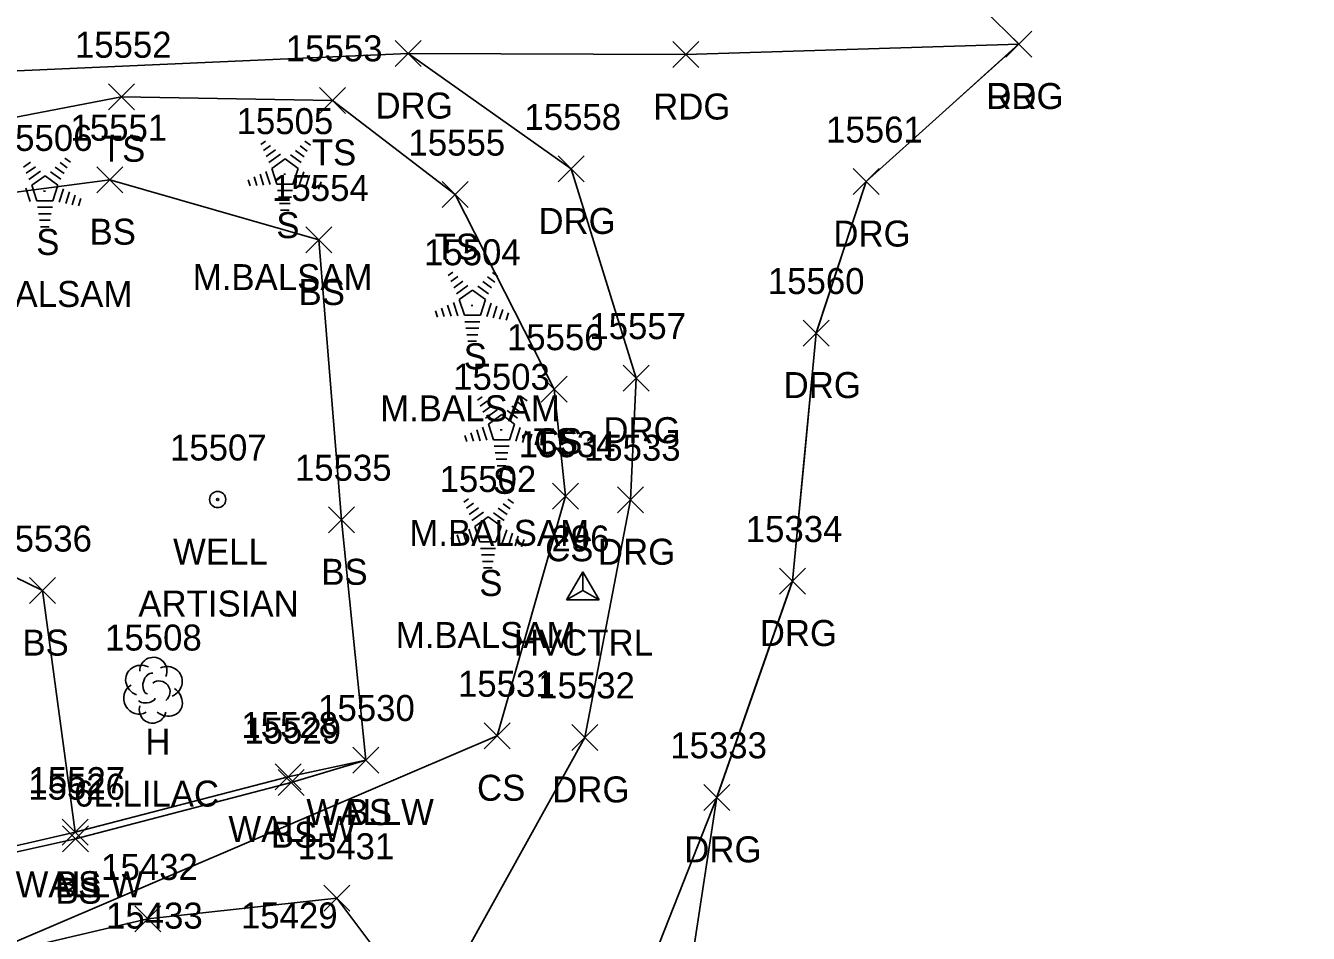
# Model space of a CAD drawing. Extents: x 1439173 to 1457902, y 641926 to 659889.
# Drawn here: x 1446237.5 to 1446336.2, y 653916.7 to 653986.5 of the extents above; entities that cross this region are included whole.
import ezdxf

# ---------------------------------------------------------------- set-up
doc = ezdxf.new("R2010")
doc.units = 0
for name, color, linetype in [('C_A', 7, 'Continuous'), ('C_I', 7, 'Continuous'), ('CPSM', 7, 'Continuous'), ('L_A', 7, 'Continuous'), ('L_C', 7, 'Continuous'), ('L_I', 7, 'Continuous'), ('L_TIC', 7, 'Continuous'), ('LELB', 7, 'Continuous'), ('LSOGP', 7, 'Continuous'), ('LTC', 7, 'Continuous'), ('LTD', 7, 'Continuous'), ('LW', 7, 'Continuous'), ('P_A', 7, 'Continuous'), ('P_TIC', 7, 'Continuous'), ('PEU', 7, 'Continuous'), ('R_A', 7, 'Continuous'), ('R_I', 7, 'Continuous'), ('R_TIC', 7, 'Continuous'), ('RDG', 7, 'Continuous'), ('U_A', 7, 'Continuous'), ('U_C', 7, 'Continuous'), ('U_I', 7, 'Continuous'), ('UWW', 7, 'Continuous')]:
    doc.layers.add(name, color=color, linetype=linetype)

msp = doc.modelspace()

# ---------------------------------------------------------------- linework, layer by layer
at = {"layer": 'CPSM'}
for p, q in [((1446279.153, 653942.331), (1446280.403, 653944.496)), ((1446281.653, 653942.331), (1446280.403, 653944.496)), ((1446280.403, 653943.052), (1446280.403, 653944.496)), ((1446279.153, 653942.331), (1446280.403, 653943.052)), ((1446280.403, 653943.052), (1446280.403, 653943.052)), ((1446280.403, 653943.052), (1446281.653, 653942.331)), ((1446279.153, 653942.331), (1446281.653, 653942.331))]:
    msp.add_line(p, q, dxfattribs=at)
at = {"layer": 'L_TIC'}
for points in [[(1446243.918, 653980.026), (1446245.918, 653982.026)], [(1446245.918, 653980.026), (1446243.918, 653982.026)], [(1446260.142, 653979.749), (1446262.142, 653981.749)], [(1446262.142, 653979.749), (1446260.142, 653981.749)], [(1446243.011, 653973.649), (1446245.011, 653975.649)], [(1446245.011, 653973.649), (1446243.011, 653975.649)], [(1446269.576, 653972.498), (1446271.576, 653974.498)], [(1446271.576, 653972.498), (1446269.576, 653974.498)], [(1446259.088, 653969.01), (1446261.088, 653971.01)], [(1446261.088, 653969.01), (1446259.088, 653971.01)], [(1446259.088, 653969.01), (1446261.088, 653971.01)], [(1446261.088, 653969.01), (1446259.088, 653971.01)], [(1446277.202, 653957.534), (1446279.202, 653959.534)], [(1446279.202, 653957.534), (1446277.202, 653959.534)], [(1446277.202, 653957.534), (1446279.202, 653959.534)], [(1446279.202, 653957.534), (1446277.202, 653959.534)], [(1446278.056, 653949.302), (1446280.056, 653951.302)], [(1446280.056, 653949.302), (1446278.056, 653951.302)], [(1446260.84, 653947.49), (1446262.84, 653949.49)], [(1446262.84, 653947.49), (1446260.84, 653949.49)], [(1446237.847, 653942.045), (1446239.847, 653944.045)], [(1446239.847, 653942.045), (1446237.847, 653944.045)], [(1446272.816, 653930.88), (1446274.816, 653932.88)], [(1446274.816, 653930.88), (1446272.816, 653932.88)], [(1446262.712, 653929.015), (1446264.712, 653931.015)], [(1446264.712, 653929.015), (1446262.712, 653931.015)], [(1446262.712, 653929.015), (1446264.712, 653931.015)], [(1446264.712, 653929.015), (1446262.712, 653931.015)], [(1446256.72, 653927.713), (1446258.72, 653929.713)], [(1446258.72, 653927.713), (1446256.72, 653929.713)], [(1446256.961, 653927.277), (1446258.961, 653929.277)], [(1446258.961, 653927.277), (1446256.961, 653929.277)], [(1446240.346, 653923.465), (1446242.346, 653925.465)], [(1446242.346, 653923.465), (1446240.346, 653925.465)], [(1446240.346, 653923.465), (1446242.346, 653925.465)], [(1446242.346, 653923.465), (1446240.346, 653925.465)], [(1446240.384, 653922.964), (1446242.384, 653924.964)], [(1446242.384, 653922.964), (1446240.384, 653924.964)], [(1446260.477, 653918.381), (1446262.477, 653920.381)], [(1446262.477, 653918.381), (1446260.477, 653920.381)], [(1446245.937, 653916.792), (1446247.937, 653918.792)], [(1446247.937, 653916.792), (1446245.937, 653918.792)]]:
    msp.add_lwpolyline(points, dxfattribs=at)
at = {"layer": 'LELB'}
for points in [[(1446225.541, 653920.827), (1446221.403, 653937.438), (1446214.902, 653948.193), (1446210.739, 653959.897), (1446212.022, 653974.677), (1446244.918, 653981.026), (1446261.142, 653980.749), (1446270.576, 653973.498), (1446278.202, 653958.534)], [(1446241.346, 653924.465), (1446238.847, 653943.045), (1446218.52, 653952.955), (1446217.24, 653971.126), (1446244.011, 653974.649), (1446260.088, 653970.01)], [(1446217.511, 653918.755), (1446225.59, 653920.443), (1446241.384, 653923.964), (1446257.961, 653928.277), (1446263.712, 653930.015), (1446261.84, 653948.49), (1446260.088, 653970.01)], [(1446211.65, 653865.606), (1446225.405, 653874.125), (1446241.948, 653882.777), (1446255.008, 653893.166), (1446268.092, 653910.569), (1446261.477, 653919.381), (1446246.937, 653917.792), (1446233.47, 653914.648), (1446273.816, 653931.88), (1446279.056, 653950.302), (1446278.202, 653958.534)]]:
    msp.add_lwpolyline(points, dxfattribs=at)
at = {"layer": 'LSOGP'}
msp.add_lwpolyline([(1446282.519, 654015.631), (1446313.942, 653985.086), (1446308.063, 653979.799), (1446302.185, 653974.511), (1446300.269, 653968.684), (1446298.353, 653962.857), (1446297.436, 653953.322), (1446296.519, 653943.787), (1446293.613, 653935.468), (1446290.707, 653927.148), (1446287.041, 653903.139), (1446283.285, 653883.779), (1446285.892, 653876.168), (1446290.562, 653855.278), (1446295.664, 653846.223), (1446301.768, 653832.587), (1446307.482, 653814.342), (1446316.419, 653791.612), (1446325.138, 653754.011), (1446336.203, 653721.138)], dxfattribs=at)
at = {"layer": 'LTC'}
for p, q in [((1446255.627, 653977.36), (1446255.982, 653977.617)), ((1446259.026, 653977.6), (1446259.445, 653977.295)), ((1446255.837, 653976.894), (1446256.366, 653977.278)), ((1446256.046, 653976.428), (1446256.75, 653976.94)), ((1446256.256, 653975.963), (1446257.134, 653976.6)), ((1446257.912, 653976.555), (1446258.722, 653975.966)), ((1446258.284, 653976.903), (1446258.963, 653976.41)), ((1446258.654, 653977.252), (1446259.204, 653976.853)), ((1446237.372, 653975.603), (1446237.902, 653975.987)), ((1446237.582, 653975.137), (1446238.286, 653975.649)), ((1446239.819, 653975.612), (1446240.498, 653975.119)), ((1446240.19, 653975.961), (1446240.74, 653975.562)), ((1446240.561, 653976.309), (1446240.98, 653976.004)), ((1446256.481, 653975.508), (1446257.492, 653976.242)), ((1446256.481, 653975.508), (1446256.868, 653974.314)), ((1446257.492, 653976.242), (1446258.489, 653975.517)), ((1446258.489, 653975.517), (1446258.098, 653974.314)), ((1446237.792, 653974.672), (1446238.67, 653975.309)), ((1446238.016, 653974.217), (1446239.028, 653974.951)), ((1446239.028, 653974.951), (1446240.025, 653974.226)), ((1446239.448, 653975.264), (1446240.257, 653974.675)), ((1446254.66, 653974.639), (1446254.812, 653974.171)), ((1446255.115, 653974.855), (1446255.327, 653974.204)), ((1446255.571, 653975.072), (1446255.842, 653974.237)), ((1446256.026, 653975.288), (1446256.357, 653974.269)), ((1446258.927, 653975.246), (1446258.589, 653974.207)), ((1446259.371, 653974.996), (1446259.084, 653974.111)), ((1446259.816, 653974.746), (1446259.579, 653974.016)), ((1446260.26, 653974.495), (1446260.074, 653973.921)), ((1446237.562, 653973.997), (1446237.892, 653972.978)), ((1446238.016, 653974.217), (1446238.403, 653973.023)), ((1446240.025, 653974.226), (1446239.634, 653973.023)), ((1446240.462, 653973.955), (1446240.125, 653972.916)), ((1446240.907, 653973.705), (1446240.62, 653972.82)), ((1446241.352, 653973.455), (1446241.115, 653972.725)), ((1446258.098, 653974.314), (1446256.868, 653974.314)), ((1446258.06, 653973.814), (1446256.915, 653973.814)), ((1446239.634, 653973.023), (1446238.403, 653973.023)), ((1446239.595, 653972.523), (1446238.451, 653972.523)), ((1446241.796, 653973.204), (1446241.609, 653972.63)), ((1446257.976, 653973.314), (1446256.988, 653973.314)), ((1446257.892, 653972.814), (1446257.061, 653972.814)), ((1446239.512, 653972.023), (1446238.523, 653972.023)), ((1446239.428, 653971.523), (1446238.596, 653971.523)), ((1446257.809, 653972.314), (1446257.134, 653972.314)), ((1446239.344, 653971.023), (1446238.669, 653971.023)), ((1446270.043, 653967.274), (1446270.398, 653967.531)), ((1446273.442, 653967.514), (1446273.861, 653967.21)), ((1446270.253, 653966.808), (1446270.782, 653967.193)), ((1446270.462, 653966.343), (1446271.166, 653966.854)), ((1446270.672, 653965.877), (1446271.55, 653966.515)), ((1446272.7, 653966.818), (1446273.379, 653966.324)), ((1446273.07, 653967.166), (1446273.62, 653966.767)), ((1446270.897, 653965.422), (1446271.908, 653966.156)), ((1446271.908, 653966.156), (1446272.905, 653965.431)), ((1446272.328, 653966.469), (1446273.138, 653965.88)), ((1446269.076, 653964.553), (1446269.228, 653964.085)), ((1446269.531, 653964.77), (1446269.743, 653964.118)), ((1446269.987, 653964.986), (1446270.258, 653964.151)), ((1446270.442, 653965.203), (1446270.773, 653964.183)), ((1446270.897, 653965.422), (1446271.284, 653964.228)), ((1446272.905, 653965.431), (1446272.514, 653964.228)), ((1446273.343, 653965.16), (1446273.005, 653964.121)), ((1446273.787, 653964.91), (1446273.5, 653964.025)), ((1446274.232, 653964.66), (1446273.995, 653963.93)), ((1446272.514, 653964.228), (1446271.284, 653964.228)), ((1446272.476, 653963.728), (1446271.331, 653963.728)), ((1446274.676, 653964.41), (1446274.49, 653963.835)), ((1446272.392, 653963.228), (1446271.404, 653963.228)), ((1446272.308, 653962.728), (1446271.477, 653962.728)), ((1446272.225, 653962.228), (1446271.55, 653962.228)), ((1446272.289, 653957.695), (1446272.643, 653957.952)), ((1446275.687, 653957.935), (1446276.106, 653957.631)), ((1446272.498, 653957.229), (1446273.027, 653957.614)), ((1446272.708, 653956.764), (1446273.411, 653957.275)), ((1446272.917, 653956.298), (1446273.796, 653956.936)), ((1446274.574, 653956.89), (1446275.383, 653956.302)), ((1446274.945, 653957.239), (1446275.624, 653956.745)), ((1446275.316, 653957.587), (1446275.865, 653957.188)), ((1446273.142, 653955.843), (1446274.154, 653956.577)), ((1446273.142, 653955.843), (1446273.529, 653954.649)), ((1446274.154, 653956.577), (1446275.151, 653955.852)), ((1446275.151, 653955.852), (1446274.759, 653954.649)), ((1446271.321, 653954.974), (1446271.473, 653954.506)), ((1446271.776, 653955.191), (1446271.988, 653954.539)), ((1446272.232, 653955.407), (1446272.503, 653954.572)), ((1446272.687, 653955.624), (1446273.018, 653954.604)), ((1446275.588, 653955.582), (1446275.25, 653954.542)), ((1446276.033, 653955.331), (1446275.745, 653954.447)), ((1446276.477, 653955.081), (1446276.24, 653954.352)), ((1446276.921, 653954.831), (1446276.735, 653954.257)), ((1446274.759, 653954.649), (1446273.529, 653954.649)), ((1446274.721, 653954.149), (1446273.576, 653954.149)), ((1446274.637, 653953.649), (1446273.649, 653953.649)), ((1446274.554, 653953.149), (1446273.722, 653953.149)), ((1446274.47, 653952.649), (1446273.795, 653952.649)), ((1446271.241, 653949.838), (1446271.596, 653950.095)), ((1446271.451, 653949.373), (1446271.98, 653949.757)), ((1446274.268, 653949.73), (1446274.818, 653949.331)), ((1446274.639, 653950.078), (1446275.059, 653949.774)), ((1446271.66, 653948.907), (1446272.364, 653949.418)), ((1446271.87, 653948.441), (1446272.748, 653949.079)), ((1446273.526, 653949.033), (1446274.336, 653948.445)), ((1446273.897, 653949.382), (1446274.577, 653948.888)), ((1446271.64, 653947.767), (1446271.971, 653946.748)), ((1446272.094, 653947.986), (1446273.106, 653948.72)), ((1446272.094, 653947.986), (1446272.482, 653946.793)), ((1446273.106, 653948.72), (1446274.103, 653947.995)), ((1446274.103, 653947.995), (1446273.712, 653946.793)), ((1446270.274, 653947.117), (1446270.426, 653946.649)), ((1446270.729, 653947.334), (1446270.941, 653946.682)), ((1446271.184, 653947.55), (1446271.456, 653946.715)), ((1446273.712, 653946.793), (1446272.482, 653946.793)), ((1446274.541, 653947.725), (1446274.203, 653946.685)), ((1446274.985, 653947.474), (1446274.698, 653946.59)), ((1446275.43, 653947.224), (1446275.193, 653946.495)), ((1446275.874, 653946.974), (1446275.687, 653946.4)), ((1446273.674, 653946.293), (1446272.529, 653946.293)), ((1446273.59, 653945.793), (1446272.602, 653945.793)), ((1446273.506, 653945.293), (1446272.674, 653945.293)), ((1446273.422, 653944.793), (1446272.747, 653944.793))]:
    msp.add_line(p, q, dxfattribs=at)
at = {"layer": 'LTD'}
msp.add_line((1446247.317, 653935.434), (1446247.317, 653935.434), dxfattribs=at)
msp.add_line((1446247.317, 653935.434), (1446247.317, 653935.434), dxfattribs=at)
msp.add_arc((1446247.364, 653936.868), 1.047, 335.52715, 180.95627, dxfattribs=at)
for centre, major_axis, ratio, start_param, end_param in [((1446246.525, 653936.101), (1.21, -0.512), 0.895232, 1.570796, 4.712389), ((1446248.358, 653936.018), (-1.141, -0.483), 0.949671, 1.570796, 4.712389), ((1446247.108, 653935.892), (-0.208, -0.792), 0.645439, 3.141593, 6.283185), ((1446247.817, 653935.267), (-0.5, 0.667), 0.989748, 3.141593, 6.283185), ((1446246.234, 653934.726), (0.584, -1.042), 0.959034, 3.141593, 6.283185), ((1446248.317, 653934.601), (-1.09, 0.792), 0.841452, 1.570796, 4.712389), ((1446247.317, 653933.934), (0.265, 1.061), 0.942809, 1.570796, 4.712389), ((1446246.859, 653934.684), (-0.625, -0.083), 0.423636, 0, 3.141593)]:
    msp.add_ellipse(centre, major_axis=major_axis, ratio=ratio, start_param=start_param, end_param=end_param, dxfattribs=at)
at = {"layer": 'LW'}
msp.add_lwpolyline([(1446217.33, 653919.18), (1446225.541, 653920.827), (1446241.346, 653924.465), (1446257.72, 653928.713), (1446263.712, 653930.015)], dxfattribs=at)
at = {"layer": 'P_TIC'}
for points in [[(1446287.318, 653983.275), (1446289.318, 653985.275)], [(1446289.318, 653983.275), (1446287.318, 653985.275)], [(1446312.941, 653984.081), (1446314.941, 653986.081)], [(1446314.941, 653984.081), (1446312.941, 653986.081)]]:
    msp.add_lwpolyline(points, dxfattribs=at)
at = {"layer": 'PEU'}
for points in [[(1446288.318, 653984.275), (1446266.962, 653984.348)], [(1446313.941, 653985.081), (1446288.318, 653984.275)]]:
    msp.add_lwpolyline(points, dxfattribs=at)
at = {"layer": 'R_TIC'}
for points in [[(1446265.962, 653983.348), (1446267.962, 653985.348)], [(1446267.962, 653983.348), (1446265.962, 653985.348)], [(1446312.941, 653984.081), (1446314.941, 653986.081)], [(1446314.941, 653984.081), (1446312.941, 653986.081)], [(1446278.494, 653974.475), (1446280.494, 653976.475)], [(1446280.494, 653974.475), (1446278.494, 653976.475)], [(1446301.181, 653973.503), (1446303.181, 653975.503)], [(1446303.181, 653973.503), (1446301.181, 653975.503)], [(1446297.352, 653961.852), (1446299.352, 653963.852)], [(1446299.352, 653961.852), (1446297.352, 653963.852)], [(1446283.488, 653958.383), (1446285.488, 653960.383)], [(1446285.488, 653958.383), (1446283.488, 653960.383)], [(1446283.073, 653949.035), (1446285.073, 653951.035)], [(1446285.073, 653949.035), (1446283.073, 653951.035)], [(1446295.519, 653942.782), (1446297.519, 653944.782)], [(1446297.519, 653942.782), (1446295.519, 653944.782)], [(1446279.553, 653930.753), (1446281.553, 653932.753)], [(1446281.553, 653930.753), (1446279.553, 653932.753)], [(1446289.709, 653926.144), (1446291.709, 653928.144)], [(1446291.709, 653926.144), (1446289.709, 653928.144)]]:
    msp.add_lwpolyline(points, dxfattribs=at)
at = {"layer": 'RDG'}
for points in [[(1446206.55, 653862.367), (1446212.839, 653863.321), (1446227.684, 653869.711), (1446244.252, 653879.198), (1446258, 653891.052), (1446280.553, 653931.753), (1446284.073, 653950.035), (1446284.488, 653959.383), (1446279.494, 653975.475), (1446266.962, 653984.348)], [(1446211.855, 653852.943), (1446228.136, 653856.628), (1446250.06, 653867.875), (1446264.323, 653879.007), (1446274.502, 653892.495), (1446280.333, 653902.047), (1446283.325, 653908.419), (1446290.709, 653927.144), (1446296.519, 653943.782), (1446298.352, 653962.852), (1446302.181, 653974.503), (1446313.941, 653985.081)], [(1446266.962, 653984.348), (1446219.507, 653982.238)]]:
    msp.add_lwpolyline(points, dxfattribs=at)
at = {"layer": 'UWW'}
for radius in [0.625, 0.0833]:
    msp.add_circle((1446252.311, 653950.049), radius, dxfattribs=at)

# ---------------------------------------------------------------- texts
at = {"layer": 'C_A'}
msp.add_text('HVCTRL', height=2, dxfattribs=at).set_placement((1446275.096, 653938.052))
at = {"layer": 'C_I'}
msp.add_text('296', height=2, dxfattribs=at).set_placement((1446277.986, 653946.052))
at = {"layer": 'L_A'}
for s, p in [('TS', (1446243.327, 653976.026)), ('TS', (1446259.551, 653975.749)), ('BS', (1446242.452, 653969.649)), ('S', (1446256.818, 653970.151)), ('S', (1446238.354, 653968.86)), ('TS', (1446268.985, 653968.498)), ('BS', (1446258.529, 653965.01)), ('BS', (1446258.529, 653965.01)), ('S', (1446271.234, 653960.066)), ('TS', (1446276.611, 653953.534)), ('CS', (1446276.643, 653953.534)), ('S', (1446273.479, 653950.487)), ('CS', (1446277.497, 653945.302)), ('BS', (1446260.281, 653943.49)), ('S', (1446272.432, 653942.63)), ('BS', (1446237.288, 653938.045)), ('H', (1446246.75, 653930.434)), ('CS', (1446272.257, 653926.88)), ('BS', (1446262.153, 653925.015)), ('WALLW', (1446259.129, 653925.015)), ('WALLW', (1446253.137, 653923.713)), ('BS', (1446256.402, 653923.277)), ('WALLW', (1446236.764, 653919.465)), ('BS', (1446239.787, 653919.465)), ('BS', (1446239.825, 653918.964))]:
    msp.add_text(s, height=2, dxfattribs=at).set_placement(p)
at = {"layer": 'L_C'}
for s, p in [('M.BALSAM', (1446250.393, 653966.151)), ('M.BALSAM', (1446231.928, 653964.86)), ('M.BALSAM', (1446264.809, 653956.066)), ('M.BALSAM', (1446267.054, 653946.487)), ('M.BALSAM', (1446266.007, 653938.63)), ('6L.LILAC', (1446241.262, 653926.434))]:
    msp.add_text(s, height=2, dxfattribs=at).set_placement(p)
at = {"layer": 'L_I'}
for s, p in [('15552', (1446241.327, 653984.026)), ('15553', (1446257.551, 653983.749)), ('15551', (1446240.987, 653977.649)), ('15505', (1446253.763, 653978.151)), ('15506', (1446235.243, 653976.86)), ('15555', (1446266.985, 653976.498)), ('15554', (1446256.497, 653973.01)), ('15554', (1446256.497, 653973.01)), ('15504', (1446268.179, 653968.066)), ('15556', (1446274.556, 653961.534)), ('15556', (1446274.556, 653961.534)), ('15503', (1446270.424, 653958.487)), ('15534', (1446275.466, 653953.302)), ('15535', (1446258.249, 653951.49)), ('15502', (1446269.377, 653950.63)), ('15536', (1446235.202, 653946.045)), ('15508', (1446243.648, 653938.434)), ('15531', (1446270.793, 653934.88)), ('15530', (1446260.035, 653933.015)), ('15530', (1446260.035, 653933.015)), ('15528', (1446254.129, 653931.713)), ('15529', (1446254.363, 653931.277)), ('15527', (1446237.756, 653927.465)), ('15527', (1446237.756, 653927.465)), ('15526', (1446237.738, 653926.964)), ('15431', (1446258.453, 653922.381)), ('15432', (1446243.346, 653920.792)), ('15433', (1446243.723, 653917.05)), ('15429', (1446254.098, 653917.061))]:
    msp.add_text(s, height=2, dxfattribs=at).set_placement(p)
at = {"layer": 'LTC'}
for p in [(1446257.375, 653975.255), (1446238.91, 653973.964), (1446271.791, 653965.17), (1446274.036, 653955.591), (1446272.989, 653947.734)]:
    msp.add_text('.', height=1.037, rotation=270, dxfattribs=at).set_placement(p)
at = {"layer": 'P_A'}
for p in [(1446285.806, 653979.275), (1446311.429, 653980.081)]:
    msp.add_text('RDG', height=2, dxfattribs=at).set_placement(p)
at = {"layer": 'R_A'}
for p in [(1446264.451, 653979.348), (1446311.429, 653980.081), (1446276.982, 653970.475), (1446299.669, 653969.503), (1446295.84, 653957.852), (1446281.976, 653954.383), (1446281.561, 653945.035), (1446294.007, 653938.782), (1446278.041, 653926.753), (1446288.198, 653922.144)]:
    msp.add_text('DRG', height=2, dxfattribs=at).set_placement(p)
at = {"layer": 'R_I'}
for s, p in [('15558', (1446275.903, 653978.475)), ('15561', (1446299.11, 653977.503)), ('15560', (1446294.627, 653965.852)), ('15557', (1446280.897, 653962.383)), ('15533', (1446280.483, 653953.035)), ('15334', (1446292.928, 653946.782)), ('15532', (1446276.963, 653934.753)), ('15333', (1446287.119, 653930.144))]:
    msp.add_text(s, height=2, dxfattribs=at).set_placement(p)
at = {"layer": 'U_A'}
msp.add_text('WELL', height=2, dxfattribs=at).set_placement((1446248.878, 653945.05))
at = {"layer": 'U_C'}
msp.add_text('ARTISIAN', height=2, dxfattribs=at).set_placement((1446246.209, 653941.05))
at = {"layer": 'U_I'}
msp.add_text('15507', height=2, dxfattribs=at).set_placement((1446248.642, 653953.05))

doc.saveas('drawing.dxf')
